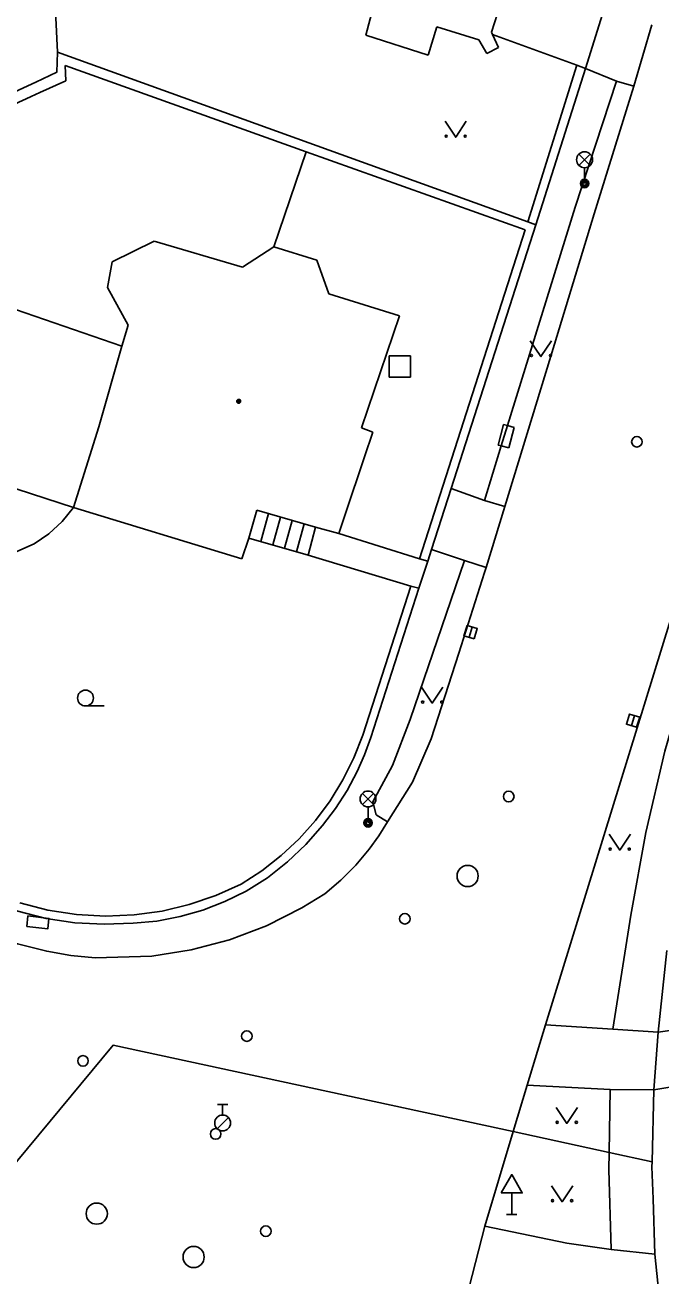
# Model space of a CAD drawing. Extents: x -600391 to -599491, y -1160176 to -1159402.
# Drawn here: x -600023.5 to -599993.5, y -1159653.5 to -1159594.4 of the extents above; entities that cross this region are included whole.
import ezdxf

# ---------------------------------------------------------------- set-up
doc = ezdxf.new("R2010")
doc.units = 0
for name, color, linetype in [('Level 1', 7, 'Continuous'), ('Level 10', 7, 'Continuous'), ('Level 11', 7, 'Continuous'), ('Level 24', 7, 'Continuous'), ('Level 26', 7, 'Continuous'), ('Level 27', 7, 'Continuous'), ('Level 28', 7, 'Continuous'), ('Level 33', 7, 'Continuous'), ('Level 34', 7, 'Continuous'), ('Level 36', 7, 'Continuous'), ('Level 39', 7, 'Continuous'), ('Level 5', 7, 'Continuous'), ('Level 51', 7, 'Continuous'), ('Level 7', 7, 'Continuous'), ('Level 8', 7, 'Continuous')]:
    doc.layers.add(name, color=color, linetype=linetype)

msp = doc.modelspace()

# ---------------------------------------------------------------- linework, layer by layer
at = {"layer": 'Level 1'}
msp.add_lwpolyline([(-599993.89, -1159648.12), (-599995.92, -1159647.67), (-600000.45, -1159646.69), (-600019.33, -1159642.61), (-600026.35, -1159651.08)], dxfattribs=at)
msp.add_lwpolyline([(-599993.89, -1159648.12), (-599995.92, -1159647.67), (-600000.45, -1159646.69), (-600019.33, -1159642.61), (-600026.35, -1159651.08)], dxfattribs=at)
msp.add_lwpolyline([(-599993.89, -1159648.12), (-599995.92, -1159647.67), (-600000.45, -1159646.69), (-600019.33, -1159642.61), (-600026.35, -1159651.08)], dxfattribs=at)
at = {"layer": 'Level 10'}
for points in [[(-599994.76, -1159597.33), (-599993.9, -1159594.44)], [(-600000.85, -1159617.18), (-599998.5, -1159609.52), (-599996.63, -1159603.36), (-599994.76, -1159597.33)], [(-600001.73, -1159620.05), (-600000.85, -1159617.18)], [(-599991.85, -1159618.71), (-599998.93, -1159641.65)], [(-600003.01, -1159624.1), (-600001.8, -1159620.29), (-600001.73, -1159620.05)], [(-600004.32, -1159628.15), (-600003.01, -1159624.1)], [(-600004.32, -1159628.15), (-600005.2, -1159630.19)], [(-600005.2, -1159630.19), (-600006.38, -1159632.07)], [(-600009.34, -1159635.47), (-600008.58, -1159634.82), (-600007.88, -1159634.11), (-600007.24, -1159633.35), (-600006.79, -1159632.72), (-600006.38, -1159632.07)], [(-600017.5, -1159638.41), (-600015.65, -1159638.11), (-600013.84, -1159637.63), (-600012.09, -1159636.97), (-600010.42, -1159636.13), (-600009.34, -1159635.47)], [(-600026.49, -1159636.75), (-600025.19, -1159637.34), (-600025.03, -1159637.4), (-600024.752, -1159637.498), (-600023.84, -1159637.82), (-600022.46, -1159638.17), (-600021.33, -1159638.37), (-600020.18, -1159638.48)], [(-600017.5, -1159638.41), (-600020.18, -1159638.48)], [(-599998.93, -1159641.65), (-599999.79, -1159644.49)], [(-599999.79, -1159644.49), (-600000.45, -1159646.69)], [(-599999.79, -1159644.49), (-600000.45, -1159646.69)], [(-600000.45, -1159646.69), (-600001.79, -1159651.16)], [(-600001.79, -1159651.16), (-600002.53, -1159654.04)]]:
    msp.add_lwpolyline(points, dxfattribs=at)
at = {"layer": 'Level 11'}
for points in [[(-600001.42, -1159594.9), (-599997.44, -1159596.34)], [(-599995.58, -1159597.09), (-599997.03, -1159596.49)], [(-600000.71, -1159613.36), (-599997.52, -1159603.04), (-599995.58, -1159597.09)], [(-599995.58, -1159597.09), (-599994.76, -1159597.33)], [(-600018.91, -1159609.61), (-600028.06, -1159606.46), (-600027.12, -1159603.99), (-600025.77, -1159602.63), (-600024.04, -1159601.61), (-600025.25, -1159598.76)], [(-600011.74, -1159604.92), (-600010.22, -1159600.43)], [(-600021.2, -1159617.23), (-600033.34, -1159613.28), (-600037.18, -1159604.18)], [(-600001.15, -1159614.28), (-600000.9, -1159613.31)], [(-600001.01, -1159614.32), (-600000.71, -1159613.36)], [(-600000.9, -1159613.31), (-600000.71, -1159613.36)], [(-600000.71, -1159613.36), (-600000.41, -1159613.44)], [(-600000.41, -1159613.44), (-600000.66, -1159614.41)], [(-600001.8, -1159616.9), (-600001.01, -1159614.32)], [(-600001.01, -1159614.32), (-600001.15, -1159614.28)], [(-600000.66, -1159614.41), (-600001.01, -1159614.32)], [(-600003.38, -1159616.33), (-600001.8, -1159616.9)], [(-600000.85, -1159617.18), (-600001.8, -1159616.9)], [(-600027.12, -1159619.54), (-600026.08, -1159619.68), (-600025.03, -1159619.62), (-600024.02, -1159619.37), (-600023.06, -1159618.94), (-600022.36, -1159618.47), (-600021.73, -1159617.89), (-600021.2, -1159617.23)], [(-600012.35, -1159618.83), (-600011.99, -1159617.51)], [(-600011.79, -1159618.99), (-600011.43, -1159617.68)], [(-600011.24, -1159619.15), (-600010.88, -1159617.84)], [(-600010.68, -1159619.31), (-600010.32, -1159618)], [(-600010.13, -1159619.47), (-600009.77, -1159618.16)], [(-600010.13, -1159619.47), (-600012.92, -1159618.67)], [(-600008.68, -1159618.45), (-600004.87, -1159619.64)], [(-600005.28, -1159620.93), (-600010.13, -1159619.47)], [(-600004.31, -1159619.21), (-600002.75, -1159619.72)], [(-599990.42, -1159619.1), (-599992.02, -1159624.34), (-599993.3, -1159628.73), (-599994.19, -1159632.56), (-599994.89, -1159636.47), (-599995.74, -1159641.86)], [(-600002.75, -1159619.72), (-600005.31, -1159627.23), (-600006.15, -1159629.41), (-600007.08, -1159631.12), (-600006.92, -1159631.73), (-600006.38, -1159632.07)], [(-600001.73, -1159620.05), (-600002.75, -1159619.72)], [(-599986.93, -1159638.55), (-599987.55, -1159641.13), (-599993.61, -1159642)], [(-599995.74, -1159641.86), (-599998.93, -1159641.65)], [(-599995.74, -1159641.86), (-599993.61, -1159642)], [(-599988.1, -1159643.75), (-599993.81, -1159644.72)], [(-599999.79, -1159644.49), (-599995.88, -1159644.7)], [(-599995.88, -1159644.7), (-599995.92, -1159647.67)], [(-599995.88, -1159644.7), (-599995.92, -1159647.67)], [(-599995.88, -1159644.7), (-599993.81, -1159644.72)], [(-599995.83, -1159652.25), (-599995.93, -1159648.47), (-599995.92, -1159647.67)], [(-600001.79, -1159651.16), (-599997.92, -1159651.95), (-599995.83, -1159652.25)], [(-599995.83, -1159652.25), (-599993.77, -1159652.47)]]:
    msp.add_lwpolyline(points, dxfattribs=at)
at = {"layer": 'Level 24'}
msp.add_lwpolyline([(-600023.406, -1159636.998), (-600022.414, -1159637.118), (-600022.354, -1159636.622), (-600023.346, -1159636.502)], close=True, dxfattribs=at)
at = {"layer": 'Level 26'}
msp.add_lwpolyline([(-600006.3, -1159611.07), (-600005.3, -1159611.07), (-600005.3, -1159610.07), (-600006.3, -1159610.07)], close=True, dxfattribs=at)
at = {"layer": 'Level 27'}
for p, q in [((-600002.532, -1159623.349), (-600002.388, -1159622.871)), ((-599994.862, -1159627.529), (-599994.718, -1159627.051))]:
    msp.add_line(p, q, dxfattribs=at)
for points in [[(-600002.293, -1159623.422), (-600002.148, -1159622.943), (-600002.627, -1159622.798), (-600002.772, -1159623.277)], [(-599994.623, -1159627.602), (-599994.478, -1159627.123), (-599994.957, -1159626.978), (-599995.102, -1159627.457)]]:
    msp.add_lwpolyline(points, close=True, dxfattribs=at)
for centre in [(-600002.6, -1159634.62), (-600020.1, -1159650.56), (-600015.53, -1159652.61)]:
    msp.add_circle(centre, 0.5, dxfattribs=at)
at = {"layer": 'Level 28'}
for p, q in [((-600014.41, -1159645.405), (-600013.91, -1159645.405)), ((-600014.16, -1159645.905), (-600014.16, -1159645.405)), ((-600014.418, -1159646.552), (-600013.888, -1159646.022))]:
    msp.add_line(p, q, dxfattribs=at)
for centre, radius in [((-599994.61, -1159614.12), 0.25), ((-600000.66, -1159630.87), 0.25), ((-600005.56, -1159636.64), 0.25), ((-600013.02, -1159642.18), 0.25), ((-600020.75, -1159643.35), 0.25), ((-600014.16, -1159646.28), 0.375), ((-600014.49, -1159646.8), 0.25), ((-600012.12, -1159651.39), 0.25)]:
    msp.add_circle(centre, radius, dxfattribs=at)
at = {"layer": 'Level 33'}
for p, q in [((-599997.345, -1159601.07), (-599996.815, -1159600.54)), ((-599997.345, -1159600.54), (-599996.815, -1159601.07)), ((-599997.08, -1159601.18), (-599997.08, -1159601.93)), ((-600007.565, -1159631.25), (-600007.035, -1159630.72)), ((-600007.565, -1159630.72), (-600007.035, -1159631.25)), ((-600007.3, -1159631.36), (-600007.3, -1159632.11))]:
    msp.add_line(p, q, dxfattribs=at)
for centre, radius in [((-599997.08, -1159600.805), 0.375), ((-599997.08, -1159601.93), 0.2), ((-599997.08, -1159601.93), 0.145), ((-599997.08, -1159601.93), 0.0876), ((-600007.3, -1159630.985), 0.375), ((-600007.3, -1159632.11), 0.2), ((-600007.3, -1159632.11), 0.145), ((-600007.3, -1159632.11), 0.0876)]:
    msp.add_circle(centre, radius, dxfattribs=at)
at = {"layer": 'Level 34'}
for p, q in [((-600000.52, -1159649.582), (-600000.52, -1159650.6)), ((-600000.77, -1159650.6), (-600000.27, -1159650.6))]:
    msp.add_line(p, q, dxfattribs=at)
msp.add_lwpolyline([(-600001.02, -1159649.582), (-600000.02, -1159649.582), (-600000.52, -1159648.716)], close=True, dxfattribs=at)
at = {"layer": 'Level 36'}
msp.add_line((-600020.63, -1159626.595), (-600019.755, -1159626.595), dxfattribs=at)
for points in [[(-600003.66, -1159598.99), (-600003.16, -1159599.74), (-600002.66, -1159598.99)], [(-599999.64, -1159609.35), (-599999.14, -1159610.1), (-599998.64, -1159609.35)], [(-600004.77, -1159625.71), (-600004.27, -1159626.46), (-600003.77, -1159625.71)], [(-599995.92, -1159632.65), (-599995.42, -1159633.4), (-599994.92, -1159632.65)], [(-599998.42, -1159645.55), (-599997.92, -1159646.3), (-599997.42, -1159645.55)], [(-599998.64, -1159649.25), (-599998.14, -1159650), (-599997.64, -1159649.25)]]:
    msp.add_lwpolyline(points, dxfattribs=at)
for centre, radius in [((-600003.61, -1159599.69), 0.05), ((-600002.711, -1159599.69), 0.05), ((-599999.59, -1159610.05), 0.05), ((-599998.691, -1159610.05), 0.05), ((-600020.63, -1159626.22), 0.375), ((-600004.72, -1159626.41), 0.05), ((-600003.821, -1159626.41), 0.05), ((-599995.87, -1159633.35), 0.05), ((-599994.971, -1159633.35), 0.05), ((-599998.37, -1159646.25), 0.05), ((-599997.471, -1159646.25), 0.05), ((-599998.59, -1159649.95), 0.05), ((-599997.691, -1159649.95), 0.05)]:
    msp.add_circle(centre, radius, dxfattribs=at)
at = {"layer": 'Level 39'}
for radius in [0.09, 0.0398]:
    msp.add_circle((-600013.4, -1159612.21), radius, dxfattribs=at)
at = {"layer": 'Level 5'}
for points in [[(-600000.77, -1159592.57), (-600001.47, -1159594.79)], [(-600007.4, -1159594.93), (-600007.05, -1159593.62)], [(-600004.05, -1159594.53), (-600004.46, -1159595.87)], [(-600002.07, -1159595.14), (-600004.05, -1159594.53)], [(-600004.46, -1159595.87), (-600007.4, -1159594.93)], [(-600001.69, -1159595.79), (-600002.07, -1159595.14)], [(-600001.47, -1159594.79), (-600001.42, -1159594.9)], [(-600001.42, -1159594.9), (-600001.14, -1159595.51)], [(-600001.14, -1159595.51), (-600001.69, -1159595.79)], [(-600019.37, -1159605.63), (-600017.39, -1159604.65)], [(-600017.39, -1159604.65), (-600013.22, -1159605.87)], [(-600013.22, -1159605.87), (-600011.74, -1159604.92)], [(-600011.74, -1159604.92), (-600009.72, -1159605.55)], [(-600019.6, -1159606.83), (-600019.37, -1159605.63)], [(-600009.72, -1159605.55), (-600009.15, -1159607.14)], [(-600018.62, -1159608.61), (-600019.6, -1159606.83)], [(-600009.15, -1159607.14), (-600005.81, -1159608.18)], [(-600005.81, -1159608.18), (-600007.61, -1159613.47)], [(-600020.01, -1159613.41), (-600018.91, -1159609.61), (-600018.62, -1159608.61)], [(-600021.2, -1159617.23), (-600020.01, -1159613.41)], [(-600007.61, -1159613.47), (-600007.07, -1159613.66)], [(-600007.07, -1159613.66), (-600007.46, -1159614.83)], [(-600007.46, -1159614.83), (-600008.38, -1159617.56)], [(-600013.26, -1159619.65), (-600021.2, -1159617.23)], [(-600012.54, -1159617.35), (-600012.92, -1159618.67)], [(-600009.77, -1159618.16), (-600012.54, -1159617.35)], [(-600008.38, -1159617.56), (-600008.68, -1159618.45)], [(-600008.68, -1159618.45), (-600009.77, -1159618.16)], [(-600012.92, -1159618.67), (-600013.26, -1159619.65)]]:
    msp.add_lwpolyline(points, dxfattribs=at)
at = {"layer": 'Level 51'}
msp.add_lwpolyline([(-600021.95, -1159595.72), (-600022.5, -1159584.36), (-600022.57, -1159582.93), (-600023.03, -1159573.34)], dxfattribs=at)
at = {"layer": 'Level 7'}
for points in [[(-600022.98, -1159597.14), (-600021.98, -1159596.67), (-600021.95, -1159595.72)], [(-599999.76, -1159603.74), (-600021.95, -1159595.72)], [(-600021.56, -1159597.08), (-600021.59, -1159596.36)], [(-600021.59, -1159596.36), (-600010.22, -1159600.43), (-599999.89, -1159604.12)], [(-599997.44, -1159596.34), (-599999.76, -1159603.74)], [(-599997.44, -1159596.34), (-599997.03, -1159596.49)], [(-599999.38, -1159603.88), (-599997.03, -1159596.49)], [(-600042.62, -1159606.17), (-600041.49, -1159605.66), (-600038.39, -1159604.24), (-600022.98, -1159597.14)], [(-600022.78, -1159597.63), (-600021.56, -1159597.08)], [(-600042.43, -1159606.57), (-600037.18, -1159604.18), (-600025.25, -1159598.76), (-600022.78, -1159597.63)], [(-599999.89, -1159604.12), (-600004.87, -1159619.64)], [(-600004.31, -1159619.21), (-600003.38, -1159616.33), (-599999.38, -1159603.88)], [(-599999.38, -1159603.88), (-599999.76, -1159603.74)], [(-600004.48, -1159619.76), (-600004.31, -1159619.21)], [(-600004.87, -1159619.64), (-600004.48, -1159619.76)], [(-600005.28, -1159620.93), (-600007.55, -1159627.97)], [(-600007.17, -1159628.09), (-600004.9, -1159621.04)], [(-600004.9, -1159621.04), (-600005.28, -1159620.93)], [(-600013.28, -1159635), (-600012.31, -1159634.37), (-600011.4, -1159633.66), (-600010.55, -1159632.86), (-600009.78, -1159632), (-600009.09, -1159631.07), (-600008.48, -1159630.08), (-600007.97, -1159629.05), (-600007.55, -1159627.97)], [(-600009.45, -1159632.24), (-600008.83, -1159631.44), (-600008.29, -1159630.58), (-600007.81, -1159629.69), (-600007.46, -1159628.9), (-600007.17, -1159628.09)], [(-600018.38, -1159636.85), (-600019.75, -1159636.9), (-600021.13, -1159636.83), (-600022.49, -1159636.62), (-600023.82, -1159636.28), (-600025.2, -1159635.78), (-600026.51, -1159635.15), (-600027.76, -1159634.38), (-600028.92, -1159633.49), (-600029.98, -1159632.48), (-600030.94, -1159631.38), (-600031.78, -1159630.18), (-600032.49, -1159628.9)], [(-600018.38, -1159636.85), (-600017.27, -1159636.75), (-600016.17, -1159636.54), (-600015.09, -1159636.24), (-600014.05, -1159635.83), (-600013.05, -1159635.33), (-600012.04, -1159634.7), (-600011.1, -1159633.96), (-600010.23, -1159633.14), (-600009.45, -1159632.24)], [(-600023.73, -1159635.89), (-600022.41, -1159636.23), (-600021.06, -1159636.44), (-600019.69, -1159636.52), (-600018.33, -1159636.46), (-600017.02, -1159636.28), (-600015.74, -1159635.97), (-600014.48, -1159635.54), (-600013.28, -1159635)], [(-599993.61, -1159642), (-599993.2, -1159638.14)], [(-599993.77, -1159652.47), (-599993.85, -1159649.87), (-599993.9, -1159648.35), (-599993.89, -1159648.12), (-599993.81, -1159644.72)], [(-599993.77, -1159652.47), (-599993.85, -1159649.87), (-599993.9, -1159648.35), (-599993.89, -1159648.12), (-599993.81, -1159644.72)]]:
    msp.add_lwpolyline(points, dxfattribs=at)
at = {"layer": 'Level 8'}
for points in [[(-599997.03, -1159596.49), (-599996.23, -1159593.94)], [(-600004.9, -1159621.04), (-600004.48, -1159619.76)], [(-599993.61, -1159642), (-599993.81, -1159644.72)], [(-599993.77, -1159652.47), (-599993.48, -1159655.21)]]:
    msp.add_lwpolyline(points, dxfattribs=at)

doc.saveas('drawing.dxf')
